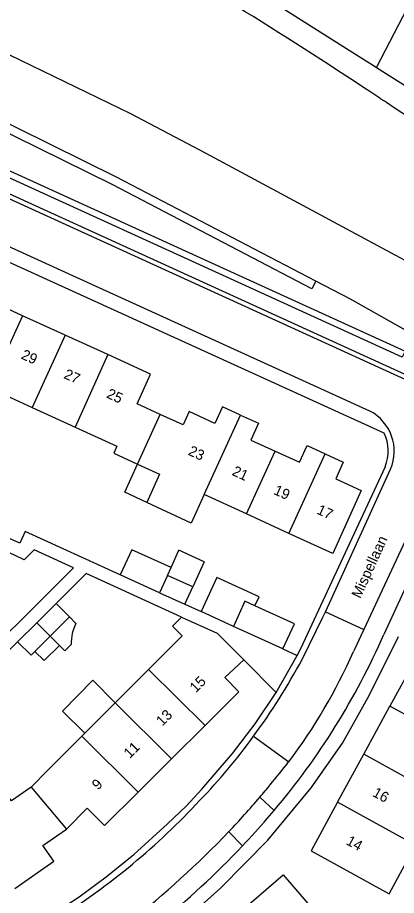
# Model space of a CAD drawing. Extents: x 194485 to 197793, y 468269 to 470822.
# Drawn here: x 195343.7 to 195387.6, y 470298 to 470399.7 of the extents above; entities that cross this region are included whole.
import ezdxf

# ---------------------------------------------------------------- set-up
doc = ezdxf.new("R2010")
doc.units = 0
for name, color, linetype in [('BGT grensvlak begroeid terreindeel', 7, 'Continuous'), ('BGT grensvlak gebouwinstallatie plus 1', 7, 'Continuous'), ('BGT grensvlak pand op maaiveld', 7, 'Continuous'), ('BGT grensvlak pand op maaiveld LR', 7, 'Continuous'), ('BGT grensvlak wegdeel', 7, 'Continuous'), ('BGT tekst huisnummerreeks', 7, 'Continuous'), ('BGT tekst openbare ruimte label weg', 7, 'Continuous')]:
    doc.layers.add(name, color=color, linetype=linetype)

msp = doc.modelspace()

# ---------------------------------------------------------------- linework, layer by layer
at = {"layer": 'BGT grensvlak begroeid terreindeel'}
msp.add_line((195378.23, 470369.17), (195377.77, 470368.29), dxfattribs=at)
msp.add_lwpolyline([(195377.77, 470368.29), (195354.69, 470380.31), (195331.79, 470391.61), (195307.78, 470402.62), (195302.87, 470404.71)], dxfattribs=at)
at = {"layer": 'BGT grensvlak gebouwinstallatie plus 1'}
for p, q in [((195356.08, 470344.73), (195357.57, 470347.98)), ((195358.62, 470343.55), (195356.08, 470344.73)), ((195356.89, 470338.07), (195355.56, 470335.16)), ((195361.44, 470336), (195356.89, 470338.07)), ((195361.44, 470336), (195362.35, 470338)), ((195365.27, 470336.67), (195362.35, 470338)), ((195365.27, 470336.67), (195363.95, 470333.76)), ((195360.11, 470333.09), (195355.56, 470335.16)), ((195361.03, 470335.09), (195361.44, 470336)), ((195349.67, 470330.28), (195350.42, 470329.53)), ((195347.43, 470328.05), (195348.51, 470326.97)), ((195348.51, 470326.97), (195349.13, 470326.35)), ((195349.13, 470326.35), (195349.88, 470327.1)), ((195348.86, 470319.36), (195352.4, 470322.95)), ((195352.4, 470322.95), (195354.97, 470320.33)), ((195351.44, 470316.81), (195348.86, 470319.36))]:
    msp.add_line(p, q, dxfattribs=at)
msp.add_lwpolyline([(195345.67, 470326.29), (195346.75, 470325.22), (195348.51, 470326.97)], dxfattribs=at)
msp.add_arc((195354.77, 470327.28), 4.89, 152.6562, 182.1615, dxfattribs=at)
at = {"layer": 'BGT grensvlak pand op maaiveld'}
for p, q in [((195344.23, 470365.17), (195339.28, 470367.42)), ((195349.18, 470362.91), (195344.23, 470365.17)), ((195354.13, 470360.66), (195349.18, 470362.91)), ((195340.42, 470356.79), (195345.37, 470354.53)), ((195345.37, 470354.53), (195350.32, 470352.27)), ((195357.57, 470347.98), (195360.11, 470346.81)), ((195360.11, 470346.81), (195358.62, 470343.55)), ((195365.28, 470344.45), (195363.77, 470341.15)), ((195370.19, 470342.21), (195365.28, 470344.45)), ((195363.77, 470341.15), (195358.62, 470343.55)), ((195375.11, 470339.96), (195370.19, 470342.21)), ((195361.03, 470335.09), (195360.11, 470333.09)), ((195363.95, 470333.76), (195361.03, 470335.09)), ((195360.11, 470333.09), (195363.04, 470331.76)), ((195363.04, 470331.76), (195363.95, 470333.76)), ((195345.88, 470329.61), (195348.12, 470331.84)), ((195349.67, 470330.28), (195348.12, 470331.84)), ((195347.43, 470328.05), (195349.67, 470330.28)), ((195368.68, 470329.19), (195364.95, 470330.89)), ((195343.67, 470327.4), (195345.88, 470329.61)), ((195374.41, 470326.58), (195368.68, 470329.19)), ((195347.43, 470328.05), (195345.67, 470326.29)), ((195358.85, 470324.2), (195354.97, 470320.33)), ((195354.97, 470320.33), (195351.44, 470316.81)), ((195383.77, 470314.38), (195386.8, 470319.95)), ((195351.44, 470316.81), (195351.09, 470316.46)), ((195361.51, 470313.85), (195365.4, 470317.72)), ((195357.62, 470309.99), (195361.51, 470313.85)), ((195380.73, 470308.81), (195383.77, 470314.38))]:
    msp.add_line(p, q, dxfattribs=at)
for points in [[(195360.18, 470353.73), (195357.51, 470354.95), (195359.08, 470358.4), (195354.13, 470360.66)], [(195369.48, 470353.66), (195367.39, 470354.61), (195366.5, 470352.67), (195363.55, 470354.06), (195362.86, 470352.52), (195360.18, 470353.73)], [(195369.48, 470353.66), (195371.56, 470352.71), (195370.68, 470350.77), (195373.51, 470349.48)], [(195350.32, 470352.27), (195355.18, 470350.05), (195354.8, 470349.24), (195357.57, 470347.98)], [(195373.51, 470349.48), (195376.33, 470348.19), (195377.21, 470350.13), (195379.31, 470349.17)], [(195379.31, 470349.17), (195381.4, 470348.22), (195380.52, 470346.28), (195383.49, 470344.93), (195380.2, 470337.63), (195375.11, 470339.96)], [(195371.16, 470331.58), (195371.64, 470332.61), (195366.76, 470334.83), (195364.95, 470330.89)], [(195374.41, 470326.58), (195375.74, 470329.49), (195371.16, 470331.58)], [(195362.67, 470330.26), (195361.6, 470329.22), (195362.74, 470328.08), (195358.85, 470324.2)], [(195362.67, 470330.26), (195366.79, 470328.39), (195369.86, 470325.3)], [(195345.67, 470326.29), (195345.22, 470325.84), (195343.67, 470327.4)], [(195365.4, 470317.72), (195369.31, 470321.6), (195367.67, 470323.26), (195369.86, 470325.3)], [(195395.82, 470314.99), (195398.85, 470320.56), (195389.83, 470325.52), (195386.8, 470319.95)], [(195351.09, 470316.46), (195347.21, 470312.59), (195345.22, 470310.58)], [(195345.22, 470310.58), (195342.94, 470308.97), (195342.57, 470309.49), (195341.89, 470309.02)], [(195349.33, 470305.71), (195351.72, 470308.13), (195353.74, 470306.13), (195357.62, 470309.99)], [(195380.73, 470308.81), (195377.67, 470303.2), (195386.7, 470298.23), (195389.76, 470303.85)], [(195343.34, 470298.84), (195347.86, 470302), (195346.58, 470303.81), (195349.33, 470305.71)], [(195369.64, 470296.27), (195374.43, 470300.42), (195381.16, 470292.61), (195376.38, 470288.46)]]:
    msp.add_lwpolyline(points, dxfattribs=at)
at = {"layer": 'BGT grensvlak pand op maaiveld LR'}
for p, q in [((195344.23, 470365.17), (195340.42, 470356.79)), ((195349.18, 470362.91), (195345.37, 470354.53)), ((195354.13, 470360.66), (195350.32, 470352.27)), ((195357.57, 470347.98), (195360.18, 470353.73)), ((195365.28, 470344.45), (195369.48, 470353.66)), ((195370.19, 470342.21), (195373.51, 470349.48)), ((195375.11, 470339.96), (195379.31, 470349.17)), ((195345.88, 470329.61), (195347.43, 470328.05)), ((195365.4, 470317.72), (195358.85, 470324.2)), ((195361.51, 470313.85), (195354.97, 470320.33)), ((195395.82, 470314.99), (195386.8, 470319.95)), ((195357.62, 470309.99), (195351.09, 470316.46)), ((195392.79, 470309.42), (195383.77, 470314.38)), ((195345.22, 470310.58), (195349.33, 470305.71)), ((195389.76, 470303.85), (195380.73, 470308.81))]:
    msp.add_line(p, q, dxfattribs=at)
msp.add_lwpolyline([(195371.16, 470331.58), (195370.01, 470332.1), (195368.68, 470329.19)], dxfattribs=at)
at = {"layer": 'BGT grensvlak wegdeel'}
for p, q in [((195390.11, 470357.66), (195303.3, 470397.21)), ((195388.24, 470360.35), (195306.86, 470397.47)), ((195390.4, 470356.94), (195302.56, 470396.97)), ((195385.22, 470393.93), (195385.26, 470393.91)), ((195385.26, 470393.91), (195389.53, 470391.22)), ((195393.14, 470348.94), (195383.77, 470328.84)), ((195363.04, 470331.76), (195364.95, 470330.89)), ((195379.33, 470330.88), (195383.77, 470328.84)), ((195337.36, 470321.11), (195343.67, 470327.4)), ((195374.41, 470326.58), (195376.05, 470325.83)), ((195373.64, 470321.51), (195369.86, 470325.3)), ((195373.64, 470321.51), (195376.05, 470325.83)), ((195371.01, 470316.46), (195375.08, 470313.5)), ((195373.39, 470307.85), (195371.74, 470309.41)), ((195372.6, 470306.93), (195373.39, 470307.85)), ((195368.13, 470305.41), (195369.73, 470303.78))]:
    msp.add_line(p, q, dxfattribs=at)
for points in [[(195316.04, 470429.85), (195325.94, 470425.43), (195337.73, 470420.04), (195360.43, 470409.14), (195365.16, 470406.61), (195369.07, 470404.16), (195382.51, 470395.64), (195385.22, 470393.93)], [(195297.85, 470415.72), (195311, 470410.16), (195336.32, 470398.48), (195356.74, 470388.59), (195365.47, 470383.99), (195389.98, 470370.84)], [(195385.26, 470393.91), (195387.85, 470398.9), (195390.22, 470403.54), (195392.59, 470408.15), (195395.08, 470412.77), (195396.31, 470415.17)], [(195378.23, 470369.17), (195355.14, 470381.21), (195332.22, 470392.51), (195308.19, 470403.53), (195293.85, 470409.64)], [(195306.86, 470397.47), (195307.16, 470398.17), (195388.56, 470361.04), (195388.24, 470360.35)], [(195386.13, 470351.57), (195297, 470392.14), (195296.81, 470392.23)], [(195384.49, 470354.12), (195350.48, 470369.59), (195300.96, 470392.16)], [(195402.8, 470355.51), (195382.24, 470367.08), (195378.23, 470369.17)], [(195393.14, 470348.94), (195394.23, 470345.88), (195386.09, 470328.24)], [(195386.24, 470347.67), (195376.73, 470327.15), (195376.05, 470325.83)], [(195379.33, 470330.88), (195379.81, 470331.87), (195386.89, 470347.4)], [(195336.37, 470322.25), (195350.16, 470335.96), (195345.57, 470338.05), (195344.43, 470336.91), (195343.29, 470337.45), (195341.34, 470338.34), (195338.48, 470339.64), (195336.74, 470340.43)], [(195355.56, 470335.16), (195344.53, 470340.18), (195343.91, 470338.81), (195341.96, 470339.7)], [(195362.67, 470330.26), (195351.6, 470335.31), (195348.12, 470331.84)], [(195376.62, 470325.36), (195378.25, 470328.68), (195378.98, 470330.16), (195379.33, 470330.88)], [(195332.69, 470276.97), (195344.88, 470284.97), (195355.22, 470291.76), (195356.43, 470290.03), (195362.53, 470294.7), (195367.22, 470298.9), (195372.64, 470304.44), (195377.66, 470310.5), (195381.3, 470315.68), (195384.4, 470321.17), (195387.81, 470328.02)], [(195383.77, 470328.84), (195383.43, 470328.11), (195382.72, 470326.58), (195382.57, 470326.26)], [(195330.06, 470284.45), (195340.08, 470290.91), (195341.6, 470291.78), (195346.11, 470294.8), (195350.8, 470297.88), (195353.94, 470300.18), (195357.12, 470302.77), (195361.05, 470306.33), (195363.2, 470308.35), (195365.02, 470310.33), (195368.57, 470314.45), (195371.2, 470317.91), (195373.64, 470321.51)]]:
    msp.add_lwpolyline(points, dxfattribs=at)
for centre, radius, start, end in [((195073.48, 469920.94), 563.74, 56.5031, 58.3777), ((195124.95, 469998.2), 470.9, 56.2734, 56.5371), ((194919.08, 469688.91), 842.44, 55.15039, 56.30796), ((195382.05, 470349.46), 5.26, 336.9062, 62.4112), ((195381.87, 470349.5), 4.74, 337.3323, 25.9308), ((195309.84, 470361.61), 83.23, 319.7723, 336.3661), ((195325.47, 470351.19), 62.3, 322.7704, 336.4135), ((195311.87, 470359.99), 73.43, 323.6496, 331.8626), ((195310.74, 470360.67), 74.75, 316.3168, 323.7416), ((195325.79, 470350.94), 61.89, 319.6218, 322.7748), ((195296.79, 470373.7), 98.74, 319.3812, 320.4663), ((195303.43, 470366.12), 83.8, 302.3681, 317.0741), ((195293.19, 470376.62), 103.38, 316.4647, 319.4502), ((195290.74, 470378.6), 108.8, 316.5485, 318.7939), ((195292.33, 470377.4), 104.53, 307.9386, 316.48), ((195293.11, 470376.45), 105.6, 309.2095, 316.5126)]:
    msp.add_arc(centre, radius, start, end, dxfattribs=at)

# ---------------------------------------------------------------- texts
at = {"layer": 'BGT tekst huisnummerreeks'}
for s, rotation, p in [('29', 335.5, (195343.98, 470360.23)), ('27', 335.5, (195348.93, 470357.97)), ('25', 335.5, (195353.88, 470355.71)), ('23', 335.3, (195363.34, 470349.09)), ('21', 335.3, (195368.42, 470346.75)), ('19', 335.5, (195373.24, 470344.54)), ('17', 335.5, (195378.24, 470342.27)), ('15', 44.8, (195364.32, 470321.44)), ('13', 44.8, (195360.43, 470317.57)), ('11', 44.8, (195356.66, 470313.83)), ('9', 44.8, (195352.98, 470310.17)), ('16', 331.4, (195384.69, 470309.58)), ('14', 331.4, (195381.64, 470303.99))]:
    msp.add_text(s, height=1.2, rotation=rotation, dxfattribs=at).set_placement(p)
at = {"layer": 'BGT tekst openbare ruimte label weg'}
msp.add_text('Mispellaan', height=1.2, rotation=65.5, dxfattribs=at).set_placement((195383.38, 470332.34))

doc.saveas('drawing.dxf')
